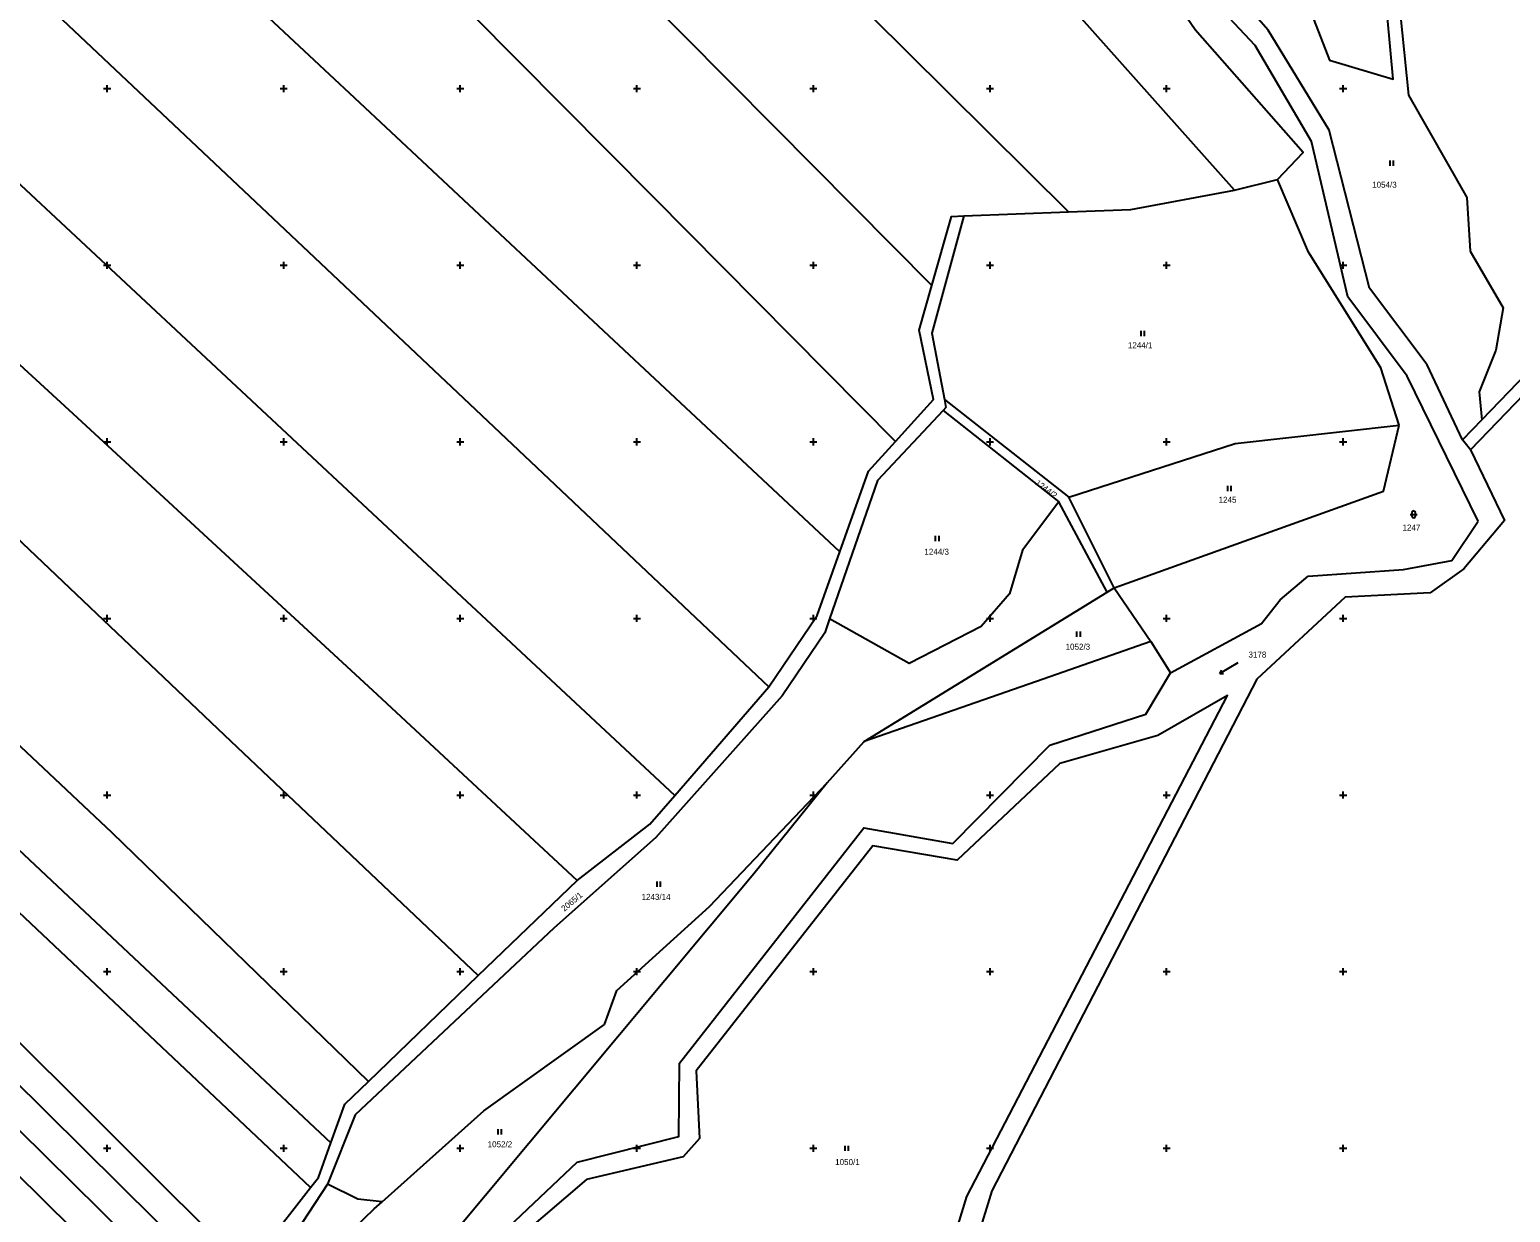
# Model space of a CAD drawing. Extents: x -776734 to -748832, y -1118122 to -976986.
# Drawn here: x -751372 to -750952.7, y -1115218.2 to -1114883.3 of the extents above; entities that cross this region are included whole.
import ezdxf

# ---------------------------------------------------------------- set-up
doc = ezdxf.new("R2010")
doc.units = 0
for name, color, linetype in [('KM_Hranice obce', 7, 'Continuous'), ('KM_Hranice parcel', 7, 'Continuous'), ('KM_Parcelní čísla', 7, 'Continuous'), ('KM_Značky kultur', 7, 'Continuous'), ('Level 61 Křížky', 7, 'Continuous')]:
    doc.layers.add(name, color=color, linetype=linetype)

msp = doc.modelspace()

# ---------------------------------------------------------------- linework, layer by layer
at = {"layer": 'KM_Hranice obce'}
for p, q in [((-751024.93, -1114887.8), (-751040.83, -1114870.84)), ((-751024.93, -1114887.8), (-751040.83, -1114870.84)), ((-751009.95, -1115038.01), (-750982.94, -1115036.13)), ((-751009.95, -1115038.01), (-750982.94, -1115036.13)), ((-751135.66, -1115084.82), (-751066.84, -1115042.58)), ((-751135.66, -1115084.82), (-751066.84, -1115042.58)), ((-751066.84, -1115042.58), (-751064.83, -1115041.35)), ((-751066.84, -1115042.58), (-751064.83, -1115041.35)), ((-751064.83, -1115041.35), (-751054.45, -1115056.51)), ((-751064.83, -1115041.35), (-751054.45, -1115056.51)), ((-751048.92, -1115065.38), (-751023.12, -1115051.44)), ((-751048.92, -1115065.38), (-751023.12, -1115051.44)), ((-751054.45, -1115056.51), (-751048.92, -1115065.38)), ((-751054.45, -1115056.51), (-751048.92, -1115065.38)), ((-751146.1, -1115096.52), (-751135.66, -1115084.82)), ((-751146.1, -1115096.52), (-751135.66, -1115084.82)), ((-751209.21, -1115164.97), (-751205.64, -1115155.38)), ((-751209.21, -1115164.97), (-751205.64, -1115155.38))]:
    msp.add_line(p, q, dxfattribs=at)
for points in [[(-750961.79, -1115022.44), (-750981.84, -1114981.42), (-750998.73, -1114958.96), (-751009.01, -1114914.94), (-751024.93, -1114887.8)], [(-750961.79, -1115022.44), (-750981.84, -1114981.42), (-750998.73, -1114958.96), (-751009.01, -1114914.94), (-751024.93, -1114887.8)], [(-750982.94, -1115036.13), (-750969.25, -1115033.56), (-750961.79, -1115022.44)], [(-750982.94, -1115036.13), (-750969.25, -1115033.56), (-750961.79, -1115022.44)], [(-751023.12, -1115051.44), (-751017.87, -1115044.7), (-751009.95, -1115038.01)], [(-751023.12, -1115051.44), (-751017.87, -1115044.7), (-751009.95, -1115038.01)], [(-751205.64, -1115155.38), (-751179.41, -1115131.58), (-751146.1, -1115096.52)], [(-751205.64, -1115155.38), (-751179.41, -1115131.58), (-751146.1, -1115096.52)], [(-751272.13, -1115215.14), (-751243.33, -1115189.38), (-751209.21, -1115164.97)], [(-751272.13, -1115215.14), (-751243.33, -1115189.38), (-751209.21, -1115164.97)], [(-751288.73, -1115231.03), (-751274.37, -1115217.14), (-751272.13, -1115215.14)], [(-751288.73, -1115231.03), (-751274.37, -1115217.14), (-751272.13, -1115215.14)]]:
    msp.add_lwpolyline(points, dxfattribs=at)
at = {"layer": 'KM_Hranice parcel'}
for p, q in [((-751030.74, -1114928.73), (-751018.6, -1114925.68)), ((-751107.4, -1114936.05), (-751077.77, -1114934.9)), ((-751112.88, -1114988.04), (-751077.69, -1115015.66)), ((-750961.46, -1114985.82), (-750960.73, -1114993.79)), ((-751113.3, -1114991.11), (-751080.48, -1115016.97)), ((-750960.73, -1114993.79), (-750966.17, -1114999.44)), ((-750963.98, -1115002.27), (-750966.17, -1114999.44)), ((-751066.84, -1115042.58), (-751080.48, -1115016.97)), ((-751064.83, -1115041.35), (-751077.69, -1115015.66)), ((-751189.28, -1115100.15), (-751162.62, -1115069.38)), ((-751244.92, -1115151.14), (-751216.94, -1115124.17)), ((-751276.03, -1115181.12), (-751244.92, -1115151.14)), ((-751310.44, -1115234.21), (-751292.41, -1115211.12))]:
    msp.add_line(p, q, dxfattribs=at)
for points in [[(-751030.74, -1114928.73), (-751090.34, -1114861.83), (-751168.12, -1114776.69), (-751213.65, -1114726.85)], [(-750997.46, -1114741.7), (-750978.05, -1114765.28), (-750969.16, -1114778.52), (-750962.32, -1114788.16), (-750938.94, -1114829.62), (-750934.13, -1114843.48), (-750922.16, -1114869.76), (-750916.43, -1114889.76), (-750902.23, -1114930.6), (-750902.79, -1114933.66), (-750960.73, -1114993.79)], [(-750993.96, -1114740.18), (-750966.03, -1114775.14), (-750938.54, -1114824.14), (-750931.67, -1114842), (-750919.22, -1114870), (-750898.31, -1114934.18), (-750963.98, -1115002.27)], [(-751077.77, -1114934.9), (-751123.27, -1114889.79), (-751223.71, -1114790.2), (-751268.46, -1114745.82)], [(-751307.93, -1114762.77), (-751286.55, -1114784.31), (-751238.76, -1114832.46), (-751161.13, -1114910.68), (-751116.44, -1114955.71)], [(-751126.76, -1114999.86), (-751195.24, -1114930.79), (-751259.42, -1114866.05), (-751317.55, -1114807.42), (-751347.57, -1114777.14)], [(-751142.55, -1115031.18), (-751218.16, -1114960.45), (-751279.89, -1114902.71), (-751362.71, -1114825.23), (-751398.43, -1114791.82)], [(-751443.69, -1114804.18), (-751399.31, -1114846.01), (-751301.43, -1114938.25), (-751247.36, -1114989.2), (-751162.62, -1115069.38)], [(-751189.28, -1115100.15), (-751276.21, -1115019.03), (-751330.45, -1114968.42), (-751434.03, -1114871.78), (-751492.77, -1114816.96)], [(-751018.6, -1114925.68), (-751011.29, -1114918.06), (-751041.95, -1114883.38), (-751060.09, -1114856.69), (-751084.22, -1114841.5)], [(-751216.94, -1115124.17), (-751273.44, -1115071.63), (-751359.58, -1114992.07), (-751449.07, -1114909.92), (-751517.79, -1114846.24)], [(-750966.17, -1114999.44), (-750976.24, -1114978.24), (-750992.55, -1114956.5), (-751003.94, -1114911.74), (-751021.21, -1114883.48), (-751037.24, -1114865.26), (-751044.85, -1114858.05)], [(-751553.51, -1114862.32), (-751475.54, -1114932.68), (-751391.24, -1115012.33), (-751316.82, -1115082.92), (-751244.92, -1115151.14)], [(-751027.66, -1114868.6), (-751017.99, -1114870.22), (-751008.95, -1114878.82), (-751003.89, -1114891.94), (-750985.8, -1114897.29), (-750989.03, -1114862.27)], [(-750985.63, -1114860.92), (-750981.53, -1114901.86), (-750965.03, -1114930.85), (-750964.04, -1114946), (-750954.69, -1114962.09), (-750956.81, -1114974.01), (-750961.46, -1114985.82)], [(-751276.03, -1115181.12), (-751348.6, -1115110.66), (-751424.62, -1115039.17), (-751470.64, -1114998.48), (-751498.76, -1114971.09), (-751531.53, -1114939.21), (-751592.08, -1114885.24)], [(-751610.82, -1114896.82), (-751491.63, -1115005.97), (-751441.62, -1115052.92), (-751364.11, -1115125.69), (-751286.63, -1115198.43)], [(-751292.41, -1115211.12), (-751373.31, -1115134.79), (-751451.65, -1115060.86), (-751495.59, -1115019.4), (-751611.09, -1114910.41)], [(-750984.12, -1114995.24), (-750989.37, -1114979.05), (-751009.78, -1114946.26), (-751018.6, -1114925.68)], [(-751077.77, -1114934.9), (-751060.12, -1114934.22), (-751030.74, -1114928.73)], [(-751611.54, -1114934.25), (-751502.55, -1115042.84), (-751469.94, -1115075.32), (-751384.97, -1115159.96), (-751310.44, -1115234.21)], [(-751107.4, -1114936.05), (-751116.45, -1114969.24), (-751112.88, -1114988.04)], [(-751116.44, -1114955.71), (-751110.89, -1114936.18), (-751107.4, -1114936.05)], [(-751315.64, -1115240.86), (-751387.64, -1115169.64), (-751473.51, -1115084.72), (-751508.95, -1115049.67), (-751611.99, -1114947.76)], [(-751126.76, -1114999.86), (-751116.02, -1114988.03), (-751120.04, -1114968.41), (-751116.44, -1114955.71)], [(-751321.27, -1115247.86), (-751390.42, -1115179.72), (-751474.79, -1115096.57), (-751515.39, -1115056.55), (-751612.64, -1114960.72)], [(-751327.12, -1115255.1), (-751392.5, -1115190.64), (-751476.05, -1115108.27), (-751521.69, -1115063.28), (-751613.13, -1114973.12)], [(-751112.88, -1114988.04), (-751112.47, -1114990.23), (-751113.3, -1114991.11)], [(-751113.3, -1114991.11), (-751131.9, -1115010.9), (-751145.44, -1115050.07)], [(-751077.69, -1115015.66), (-751030.6, -1115000.42), (-750984.12, -1114995.24)], [(-751064.83, -1115041.35), (-750988.57, -1115014.01), (-750984.12, -1114995.24)], [(-751142.55, -1115031.18), (-751134.43, -1115008.31), (-751126.76, -1114999.86)], [(-750963.98, -1115002.27), (-750954.31, -1115022.26), (-750965.88, -1115035.92), (-750975.4, -1115042.73), (-750999.42, -1115043.96), (-751024.45, -1115067.21), (-751099.47, -1115212.05), (-751126.96, -1115301.16), (-751131.34, -1115324.44), (-751163.36, -1115362.89)], [(-751080.48, -1115016.97), (-751090.8, -1115030.68), (-751094.5, -1115043.04), (-751102.52, -1115052.27), (-751122.88, -1115062.75), (-751145.44, -1115050.07)], [(-751162.62, -1115069.38), (-751148.92, -1115049.14), (-751142.55, -1115031.18)], [(-751145.44, -1115050.07), (-751146.81, -1115054.05), (-751158.86, -1115071.9), (-751194.63, -1115112.05), (-751223.53, -1115137.71), (-751279.74, -1115190.5), (-751287.6, -1115210.14)], [(-751054.45, -1115056.51), (-751084.96, -1115067.17), (-751135.66, -1115084.82)], [(-751209.4, -1115408.62), (-751176.67, -1115348.79), (-751138.36, -1115323.68), (-751145.27, -1115306.48), (-751191.74, -1115298.02), (-751238.11, -1115242.23), (-751237.96, -1115223.85), (-751216.91, -1115203.94), (-751188.15, -1115196.68), (-751187.9, -1115175.92), (-751135.75, -1115109.26), (-751110.55, -1115113.71), (-751083.07, -1115085.88), (-751055.86, -1115077.12), (-751048.92, -1115065.38)], [(-751052.45, -1115083.12), (-751080.23, -1115091.07), (-751109.34, -1115118.48), (-751133.22, -1115114.39), (-751183.17, -1115178.12), (-751182.29, -1115197.23), (-751186.94, -1115202.4), (-751214.26, -1115208.82), (-751232.5, -1115224.44), (-751233.4, -1115239.66), (-751190.14, -1115293.04), (-751141.15, -1115300.16), (-751135.37, -1115314.23), (-751131.71, -1115295.81), (-751106.54, -1115213.69), (-751032.75, -1115071.84), (-751052.45, -1115083.12)], [(-751146.1, -1115096.52), (-751166.9, -1115122.31), (-751255.81, -1115228.83), (-751278.24, -1115254.34)], [(-751216.94, -1115124.17), (-751196.3, -1115108.26), (-751189.28, -1115100.15)], [(-751286.63, -1115198.43), (-751282.69, -1115187.54), (-751276.03, -1115181.12)], [(-751292.41, -1115211.12), (-751290.18, -1115208.26), (-751286.63, -1115198.43)], [(-751287.6, -1115210.14), (-751294.82, -1115221.1), (-751326.55, -1115262.38)], [(-751272.13, -1115215.14), (-751279.04, -1115214.42), (-751287.6, -1115210.14)]]:
    msp.add_lwpolyline(points, dxfattribs=at)
at = {"layer": 'KM_Značky kultur'}
for p, q in [((-750986.711, -1114921.86), (-750986.711, -1114920.36)), ((-750985.71, -1114921.86), (-750985.71, -1114920.36)), ((-751057.251, -1114970.09), (-751057.251, -1114968.59)), ((-751056.25, -1114970.09), (-751056.25, -1114968.59)), ((-751032.681, -1115013.99), (-751032.681, -1115012.49)), ((-751031.68, -1115013.99), (-751031.68, -1115012.49)), ((-750981.041, -1115020.531), (-750979.039, -1115020.531)), ((-750980.541, -1115020.031), (-750980.541, -1115021.032)), ((-750979.539, -1115021.032), (-750979.539, -1115020.031)), ((-751115.431, -1115028.14), (-751115.431, -1115026.64)), ((-751114.43, -1115028.14), (-751114.43, -1115026.64)), ((-751075.401, -1115055.19), (-751075.401, -1115053.69)), ((-751074.4, -1115055.19), (-751074.4, -1115053.69)), ((-751029.798, -1115062.526), (-751034.941, -1115065.617)), ((-751034.941, -1115065.617), (-751034.361, -1115064.684)), ((-751034.941, -1115065.617), (-751033.845, -1115065.543)), ((-751194.301, -1115125.99), (-751194.301, -1115124.49)), ((-751193.3, -1115125.99), (-751193.3, -1115124.49)), ((-751239.291, -1115196.13), (-751239.291, -1115194.63)), ((-751238.29, -1115196.13), (-751238.29, -1115194.63)), ((-751141.051, -1115200.78), (-751141.051, -1115199.28)), ((-751140.05, -1115200.78), (-751140.05, -1115199.28))]:
    msp.add_line(p, q, dxfattribs=at)
for centre, start, end in [((-750980.04, -1115020.0309), 0, 180), ((-750980.04, -1115021.0309), 180, 359.987886)]:
    msp.add_arc(centre, 0.5, start, end, dxfattribs=at)
at = {"layer": 'Level 61 Křížky'}
for p, q in [((-751351, -1114900), (-751349, -1114900)), ((-751350, -1114900), (-751350, -1114899)), ((-751350, -1114901), (-751350, -1114900)), ((-751301, -1114900), (-751299, -1114900)), ((-751300, -1114900), (-751300, -1114899)), ((-751300, -1114901), (-751300, -1114900)), ((-751251, -1114900), (-751249, -1114900)), ((-751250, -1114900), (-751250, -1114899)), ((-751250, -1114901), (-751250, -1114900)), ((-751201, -1114900), (-751199, -1114900)), ((-751200, -1114900), (-751200, -1114899)), ((-751200, -1114901), (-751200, -1114900)), ((-751151, -1114900), (-751149, -1114900)), ((-751150, -1114900), (-751150, -1114899)), ((-751150, -1114901), (-751150, -1114900)), ((-751101, -1114900), (-751099, -1114900)), ((-751100, -1114900), (-751100, -1114899)), ((-751100, -1114901), (-751100, -1114900)), ((-751051, -1114900), (-751049, -1114900)), ((-751050, -1114900), (-751050, -1114899)), ((-751050, -1114901), (-751050, -1114900)), ((-751001, -1114900), (-750999, -1114900)), ((-751000, -1114900), (-751000, -1114899)), ((-751000, -1114901), (-751000, -1114900)), ((-751351, -1114950), (-751349, -1114950)), ((-751350, -1114950), (-751350, -1114949)), ((-751350, -1114951), (-751350, -1114950)), ((-751301, -1114950), (-751299, -1114950)), ((-751300, -1114950), (-751300, -1114949)), ((-751300, -1114951), (-751300, -1114950)), ((-751251, -1114950), (-751249, -1114950)), ((-751250, -1114950), (-751250, -1114949)), ((-751250, -1114951), (-751250, -1114950)), ((-751201, -1114950), (-751199, -1114950)), ((-751200, -1114950), (-751200, -1114949)), ((-751200, -1114951), (-751200, -1114950)), ((-751151, -1114950), (-751149, -1114950)), ((-751150, -1114950), (-751150, -1114949)), ((-751150, -1114951), (-751150, -1114950)), ((-751101, -1114950), (-751099, -1114950)), ((-751100, -1114950), (-751100, -1114949)), ((-751100, -1114951), (-751100, -1114950)), ((-751051, -1114950), (-751049, -1114950)), ((-751050, -1114950), (-751050, -1114949)), ((-751050, -1114951), (-751050, -1114950)), ((-751001, -1114950), (-750999, -1114950)), ((-751000, -1114950), (-751000, -1114949)), ((-751000, -1114951), (-751000, -1114950)), ((-751351, -1115000), (-751349, -1115000)), ((-751350, -1115000), (-751350, -1114999)), ((-751350, -1115001), (-751350, -1115000)), ((-751301, -1115000), (-751299, -1115000)), ((-751300, -1115000), (-751300, -1114999)), ((-751300, -1115001), (-751300, -1115000)), ((-751251, -1115000), (-751249, -1115000)), ((-751250, -1115000), (-751250, -1114999)), ((-751250, -1115001), (-751250, -1115000)), ((-751201, -1115000), (-751199, -1115000)), ((-751200, -1115000), (-751200, -1114999)), ((-751200, -1115001), (-751200, -1115000)), ((-751151, -1115000), (-751149, -1115000)), ((-751150, -1115000), (-751150, -1114999)), ((-751150, -1115001), (-751150, -1115000)), ((-751101, -1115000), (-751099, -1115000)), ((-751100, -1115000), (-751100, -1114999)), ((-751100, -1115001), (-751100, -1115000)), ((-751051, -1115000), (-751049, -1115000)), ((-751050, -1115000), (-751050, -1114999)), ((-751050, -1115001), (-751050, -1115000)), ((-751001, -1115000), (-750999, -1115000)), ((-751000, -1115000), (-751000, -1114999)), ((-751000, -1115001), (-751000, -1115000)), ((-751351, -1115050), (-751349, -1115050)), ((-751350, -1115050), (-751350, -1115049)), ((-751350, -1115051), (-751350, -1115050)), ((-751301, -1115050), (-751299, -1115050)), ((-751300, -1115050), (-751300, -1115049)), ((-751300, -1115051), (-751300, -1115050)), ((-751251, -1115050), (-751249, -1115050)), ((-751250, -1115050), (-751250, -1115049)), ((-751250, -1115051), (-751250, -1115050)), ((-751201, -1115050), (-751199, -1115050)), ((-751200, -1115050), (-751200, -1115049)), ((-751200, -1115051), (-751200, -1115050)), ((-751151, -1115050), (-751149, -1115050)), ((-751150, -1115050), (-751150, -1115049)), ((-751150, -1115051), (-751150, -1115050)), ((-751101, -1115050), (-751099, -1115050)), ((-751100, -1115050), (-751100, -1115049)), ((-751100, -1115051), (-751100, -1115050)), ((-751051, -1115050), (-751049, -1115050)), ((-751050, -1115050), (-751050, -1115049)), ((-751050, -1115051), (-751050, -1115050)), ((-751001, -1115050), (-750999, -1115050)), ((-751000, -1115050), (-751000, -1115049)), ((-751000, -1115051), (-751000, -1115050)), ((-751351, -1115100), (-751349, -1115100)), ((-751350, -1115100), (-751350, -1115099)), ((-751350, -1115101), (-751350, -1115100)), ((-751301, -1115100), (-751299, -1115100)), ((-751300, -1115100), (-751300, -1115099)), ((-751300, -1115101), (-751300, -1115100)), ((-751251, -1115100), (-751249, -1115100)), ((-751250, -1115100), (-751250, -1115099)), ((-751250, -1115101), (-751250, -1115100)), ((-751201, -1115100), (-751199, -1115100)), ((-751200, -1115100), (-751200, -1115099)), ((-751200, -1115101), (-751200, -1115100)), ((-751151, -1115100), (-751149, -1115100)), ((-751150, -1115100), (-751150, -1115099)), ((-751150, -1115101), (-751150, -1115100)), ((-751101, -1115100), (-751099, -1115100)), ((-751100, -1115100), (-751100, -1115099)), ((-751100, -1115101), (-751100, -1115100)), ((-751051, -1115100), (-751049, -1115100)), ((-751050, -1115100), (-751050, -1115099)), ((-751050, -1115101), (-751050, -1115100)), ((-751001, -1115100), (-750999, -1115100)), ((-751000, -1115100), (-751000, -1115099)), ((-751000, -1115101), (-751000, -1115100)), ((-751351, -1115150), (-751349, -1115150)), ((-751350, -1115150), (-751350, -1115149)), ((-751350, -1115151), (-751350, -1115150)), ((-751301, -1115150), (-751299, -1115150)), ((-751300, -1115150), (-751300, -1115149)), ((-751300, -1115151), (-751300, -1115150)), ((-751251, -1115150), (-751249, -1115150)), ((-751250, -1115150), (-751250, -1115149)), ((-751250, -1115151), (-751250, -1115150)), ((-751201, -1115150), (-751199, -1115150)), ((-751200, -1115150), (-751200, -1115149)), ((-751200, -1115151), (-751200, -1115150)), ((-751151, -1115150), (-751149, -1115150)), ((-751150, -1115150), (-751150, -1115149)), ((-751150, -1115151), (-751150, -1115150)), ((-751101, -1115150), (-751099, -1115150)), ((-751100, -1115150), (-751100, -1115149)), ((-751100, -1115151), (-751100, -1115150)), ((-751051, -1115150), (-751049, -1115150)), ((-751050, -1115150), (-751050, -1115149)), ((-751050, -1115151), (-751050, -1115150)), ((-751001, -1115150), (-750999, -1115150)), ((-751000, -1115150), (-751000, -1115149)), ((-751000, -1115151), (-751000, -1115150)), ((-751351, -1115200), (-751349, -1115200)), ((-751350, -1115200), (-751350, -1115199)), ((-751350, -1115201), (-751350, -1115200)), ((-751301, -1115200), (-751299, -1115200)), ((-751300, -1115200), (-751300, -1115199)), ((-751300, -1115201), (-751300, -1115200)), ((-751251, -1115200), (-751249, -1115200)), ((-751250, -1115200), (-751250, -1115199)), ((-751250, -1115201), (-751250, -1115200)), ((-751201, -1115200), (-751199, -1115200)), ((-751200, -1115200), (-751200, -1115199)), ((-751200, -1115201), (-751200, -1115200)), ((-751151, -1115200), (-751149, -1115200)), ((-751150, -1115200), (-751150, -1115199)), ((-751150, -1115201), (-751150, -1115200)), ((-751101, -1115200), (-751099, -1115200)), ((-751100, -1115200), (-751100, -1115199)), ((-751100, -1115201), (-751100, -1115200)), ((-751051, -1115200), (-751049, -1115200)), ((-751050, -1115200), (-751050, -1115199)), ((-751050, -1115201), (-751050, -1115200)), ((-751001, -1115200), (-750999, -1115200)), ((-751000, -1115200), (-751000, -1115199)), ((-751000, -1115201), (-751000, -1115200))]:
    msp.add_line(p, q, dxfattribs=at)

# ---------------------------------------------------------------- texts
at = {"layer": 'KM_Parcelní čísla'}
for s, p in [('1054/3', (-750991.797, -1114928.05)), ('1244/1', (-751060.967, -1114973.5)), ('1245', (-751035.284, -1115017.25)), ('1247', (-750983.204, -1115025.12)), ('1244/3', (-751118.587, -1115031.97)), ('1052/3', (-751078.6, -1115058.86)), ('3178', (-751026.82, -1115061.08)), ('1243/14', (-751198.676, -1115129.68)), ('1052/2', (-751242.26, -1115199.73)), ('1050/1', (-751143.86, -1115204.77))]:
    msp.add_text(s, height=1.7, dxfattribs=at).set_placement(p)
for s, rotation, p in [('1244/2', 323, (-751087.344, -1115011.953)), ('2065/1', 40, (-751220.537, -1115133.078))]:
    msp.add_text(s, height=1.7, rotation=rotation, dxfattribs=at).set_placement(p)

doc.saveas('drawing.dxf')
